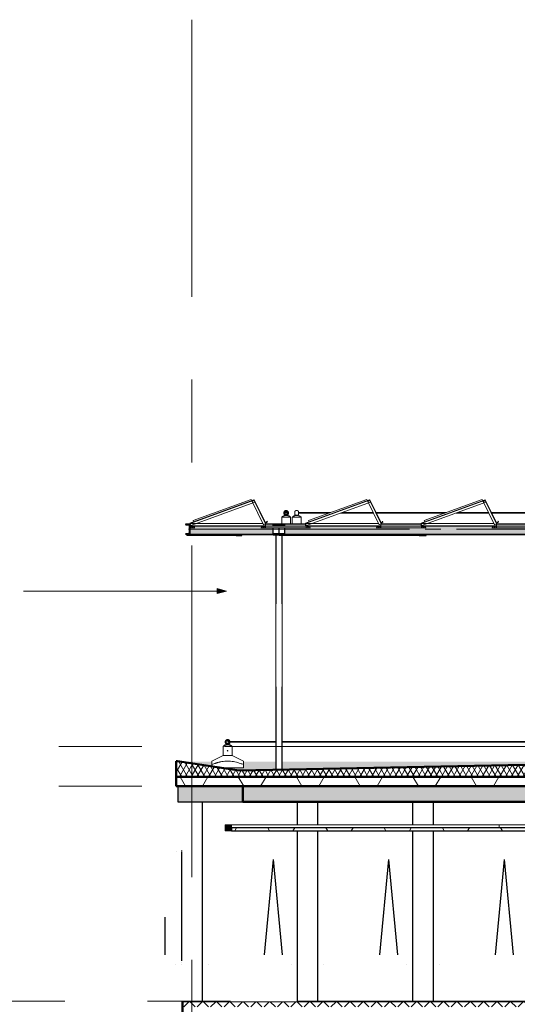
# Model space of a CAD drawing. Extents: x 50445 to 145605, y -10968 to 41989.
# Tile 299 of 338: x 82962 to 90858, y 15637 to 31259. Entities that reach past the tile are written whole.
import ezdxf

# ---------------------------------------------------------------- set-up
doc = ezdxf.new("R2010")
doc.units = 0
doc.header["$LTSCALE"] = 414.30304
doc.header["$MEASUREMENT"] = 0
for name, pattern in [('B0204', [6.8, 5, -0.6, 0.6, -0.6]), ('gestippeld', [6.35, 3.175, -3.175]), ('stramien', [22.225, 12.7, -3.175, 3.175, -3.175])]:
    doc.linetypes.add(name, pattern=pattern)
doc.layers.get('0').update_dxf_attribs({"linetype": 'CONTINUOUS'})
for name, color, linetype, lineweight in [('A-ANNO-TEXT', 2, 'CONTINUOUS', 18), ('A-CLNG-PATT', 5, 'CONTINUOUS', 25), ('A-CLNG-SUSP', 5, 'CONTINUOUS', 25), ('A-DETL', 5, 'CONTINUOUS', 18), ('A-EQPM', 6, 'CONTINUOUS', 18), ('A-FLOR-OTLN', 6, 'CONTINUOUS', 18), ('A-FLOR-PATT', 8, 'CONTINUOUS', 50), ('A-GENM', 6, 'CONTINUOUS', 18), ('A-GLAZ', 6, 'CONTINUOUS', 18), ('A-GLAZ-GLAS', 6, 'CONTINUOUS', 25), ('A-ROOF', 4, 'CONTINUOUS', 18), ('A-ROOF-PATT', 8, 'CONTINUOUS', 18), ('E-EQPM', 4, 'CONTINUOUS', 18), ('I-WALL', 2, 'CONTINUOUS', 25), ('S-BEAM', 4, 'CONTINUOUS', 18), ('S-COLS', 6, 'CONTINUOUS', 18), ('S-GRID', 1, 'CONTINUOUS', 18)]:
    doc.layers.add(name, color=color, linetype=linetype, lineweight=lineweight)
doc.layers.get('A-GLAZ').off()
pattern_1 = [(60, (114825.1, 10064.8), (-692.82, 400), []), (120, (114825.1, 10064.8), (-692.82, -400), [])]

# ---------------------------------------------------------------- blocks, each defined once
blk = doc.blocks.new('63_KU_roostervloer tussen rij zonnepanelen - Type-2567565-plotview doorsnede C C  -  1 op 100')
at = {"layer": 'E-EQPM'}
for p, q in [((16681, 22554), (17326, 22554)), ((16681, 22529), (16681, 22554)), ((17326, 22529), (16681, 22529)), ((17326, 22529), (17326, 22554))]:
    blk.add_line(p, q, dxfattribs=at)
blk = doc.blocks.new('63_KU_standaard rij zonnepanelen - Type-V48-plotview doorsnede C C  -  1 op 100')
at = {"layer": 'A-GENM'}
for p, q in [((5499, 22972), (4485, 22603)), ((4486, 22598), (5501, 22968)), ((5499, 22972), (5500, 22970)), ((5500, 22970), (5501, 22968)), ((5501, 22968), (5502, 22965)), ((5502, 22965), (5503, 22962)), ((5503, 22963), (5506, 22964)), ((5506, 22964), (5508, 22965)), ((5687, 22596), (5508, 22965)), ((4498, 22565), (5513, 22935)), ((5472, 22947), (5474, 22948)), ((5472, 22947), (5652, 22579)), ((5474, 22948), (5501, 22961)), ((5501, 22961), (5503, 22963)), ((5503, 22963), (5683, 22594)), ((4494, 22529), (4484, 22529)), ((4484, 22529), (4484, 22527)), ((4484, 22527), (4564, 22527)), ((4485, 22601), (4485, 22603)), ((4486, 22598), (4485, 22601)), ((4487, 22595), (4486, 22598)), ((5643, 22597), (4487, 22597)), ((4487, 22594), (4487, 22597)), ((4497, 22568), (4487, 22595)), ((4487, 22565), (4487, 22594)), ((4487, 22562), (4487, 22565)), ((5681, 22562), (4487, 22562)), ((4487, 22559), (4487, 22562)), ((4487, 22557), (4487, 22559)), ((4487, 22557), (4494, 22557)), ((4517, 22557), (4494, 22557)), ((4494, 22557), (4494, 22529)), ((4496, 22529), (4496, 22555)), ((4496, 22555), (4515, 22555)), ((4552, 22529), (4496, 22529)), ((4498, 22565), (4497, 22568)), ((4515, 22555), (4515, 22545)), ((4515, 22545), (4534, 22545)), ((4517, 22557), (4532, 22557)), ((4517, 22547), (4517, 22557)), ((4532, 22547), (4517, 22547)), ((4554, 22557), (4532, 22557)), ((4532, 22557), (4532, 22547)), ((4534, 22545), (4534, 22555)), ((4534, 22555), (4552, 22555)), ((4552, 22555), (4552, 22529)), ((4554, 22557), (5617, 22557)), ((4554, 22529), (4554, 22557)), ((4564, 22529), (4554, 22529)), ((4564, 22527), (4564, 22529)), ((5617, 22529), (5607, 22529)), ((5607, 22529), (5607, 22527)), ((5607, 22527), (5687, 22527)), ((5640, 22557), (5617, 22557)), ((5617, 22557), (5617, 22529)), ((5619, 22529), (5619, 22555)), ((5619, 22555), (5638, 22555)), ((5675, 22529), (5619, 22529)), ((5638, 22555), (5638, 22545)), ((5638, 22545), (5657, 22545)), ((5640, 22557), (5655, 22557)), ((5640, 22547), (5640, 22557)), ((5655, 22547), (5640, 22547)), ((5654, 22580), (5652, 22579)), ((5680, 22593), (5654, 22580)), ((5677, 22557), (5655, 22557)), ((5655, 22557), (5655, 22547)), ((5657, 22545), (5657, 22555)), ((5657, 22555), (5675, 22555)), ((5675, 22555), (5675, 22529)), ((5677, 22557), (5681, 22557)), ((5677, 22529), (5677, 22557)), ((5687, 22529), (5677, 22529)), ((5683, 22594), (5680, 22593)), ((5681, 22593), (5681, 22565)), ((5681, 22565), (5681, 22562)), ((5681, 22562), (5681, 22559)), ((5681, 22559), (5681, 22557)), ((5686, 22595), (5683, 22594)), ((5687, 22596), (5686, 22595)), ((5687, 22527), (5687, 22529))]:
    blk.add_line(p, q, dxfattribs=at)
at = {"layer": 'E-EQPM'}
for p, q in [((5455, 22979), (4535, 22644)), ((5463, 22959), (5455, 22979)), ((5504, 22975), (5470, 22963)), ((5499, 22972), (5503, 22974)), ((5503, 22974), (5508, 22965)), ((5683, 22607), (5504, 22975)), ((5470, 22963), (5470, 22962)), ((4535, 22644), (4542, 22624)), ((5712, 22622), (5683, 22607)), ((5683, 22606), (5713, 22621)), ((5706, 22635), (5705, 22634)), ((5705, 22634), (5712, 22622)), ((5713, 22621), (5706, 22635))]:
    blk.add_line(p, q, dxfattribs=at)
blk = doc.blocks.new('63_KU_standaard rij zonnepanelen - Type-V47-plotview doorsnede C C  -  1 op 100')
at = {"layer": 'A-GENM'}
for p, q in [((20166, 22972), (19151, 22603)), ((19153, 22598), (20168, 22968)), ((20166, 22972), (20167, 22970)), ((20167, 22970), (20168, 22968)), ((20168, 22968), (20169, 22965)), ((20169, 22965), (20170, 22962)), ((20170, 22963), (20173, 22964)), ((20173, 22964), (20174, 22965)), ((20354, 22596), (20174, 22965)), ((19165, 22565), (20180, 22935)), ((20138, 22947), (20141, 22948)), ((20138, 22947), (20318, 22579)), ((20141, 22948), (20167, 22961)), ((20167, 22961), (20170, 22963)), ((20170, 22963), (20350, 22594)), ((19152, 22601), (19151, 22603)), ((19151, 22529), (19151, 22527)), ((19151, 22527), (19231, 22527)), ((19153, 22598), (19152, 22601)), ((19154, 22595), (19153, 22598)), ((20309, 22597), (19153, 22597)), ((19153, 22594), (19153, 22597)), ((19153, 22565), (19153, 22594)), ((19153, 22562), (19153, 22565)), ((20347, 22562), (19153, 22562)), ((19153, 22559), (19153, 22562)), ((19153, 22557), (19153, 22559)), ((19153, 22557), (19161, 22557)), ((19164, 22568), (19154, 22595)), ((19161, 22529), (19159, 22529)), ((19184, 22557), (19161, 22557)), ((19161, 22557), (19161, 22529)), ((19163, 22529), (19163, 22555)), ((19163, 22555), (19182, 22555)), ((19219, 22529), (19163, 22529)), ((19165, 22565), (19164, 22568)), ((19182, 22555), (19182, 22545)), ((19182, 22545), (19200, 22545)), ((19184, 22557), (19198, 22557)), ((19184, 22547), (19184, 22557)), ((19198, 22547), (19184, 22547)), ((19221, 22557), (19198, 22557)), ((19198, 22557), (19198, 22547)), ((19200, 22545), (19200, 22555)), ((19200, 22555), (19219, 22555)), ((19219, 22555), (19219, 22529)), ((19221, 22557), (20284, 22557)), ((19221, 22529), (19221, 22557)), ((19231, 22529), (19221, 22529)), ((19231, 22527), (19231, 22529)), ((20284, 22529), (20274, 22529)), ((20274, 22529), (20274, 22527)), ((20274, 22527), (20354, 22527)), ((20307, 22557), (20284, 22557)), ((20284, 22557), (20284, 22529)), ((20286, 22529), (20286, 22555)), ((20286, 22555), (20305, 22555)), ((20342, 22529), (20286, 22529)), ((20305, 22555), (20305, 22545)), ((20305, 22545), (20323, 22545)), ((20307, 22557), (20321, 22557)), ((20307, 22547), (20307, 22557)), ((20321, 22547), (20307, 22547)), ((20320, 22580), (20318, 22579)), ((20347, 22593), (20320, 22580)), ((20344, 22557), (20321, 22557)), ((20321, 22557), (20321, 22547)), ((20323, 22545), (20323, 22555)), ((20323, 22555), (20342, 22555)), ((20342, 22555), (20342, 22529)), ((20344, 22557), (20347, 22557)), ((20344, 22529), (20344, 22557)), ((20354, 22529), (20344, 22529)), ((20350, 22594), (20347, 22593)), ((20347, 22593), (20347, 22565)), ((20347, 22565), (20347, 22562)), ((20347, 22562), (20347, 22559)), ((20347, 22559), (20347, 22557)), ((20352, 22595), (20350, 22594)), ((20354, 22596), (20352, 22595)), ((20354, 22527), (20354, 22529))]:
    blk.add_line(p, q, dxfattribs=at)
at = {"layer": 'E-EQPM'}
for p, q in [((20122, 22979), (19201, 22644)), ((20130, 22959), (20122, 22979)), ((20171, 22975), (20136, 22963)), ((20166, 22972), (20170, 22974)), ((20170, 22974), (20174, 22965)), ((20350, 22607), (20171, 22975)), ((20136, 22963), (20137, 22962)), ((19201, 22644), (19209, 22624)), ((20349, 22606), (20380, 22621)), ((20378, 22622), (20350, 22607)), ((20373, 22635), (20372, 22634)), ((20372, 22634), (20378, 22622)), ((20380, 22621), (20373, 22635))]:
    blk.add_line(p, q, dxfattribs=at)
blk = doc.blocks.new('27_KA_Eurosafe kabel valbeveiliging - Type-5737521-plotview doorsnede C C  -  1 op 100')
at = {"layer": 'A-EQPM'}
for p, q in [((5106, 19138), (5086, 19138)), ((5086, 19133), (5086, 19138)), ((5086, 19128), (5086, 19133)), ((5086, 19128), (5107, 19128)), ((5846, 19138), (5119, 19138)), ((5120, 19128), (5846, 19128)), ((9971, 19138), (5945, 19138)), ((5945, 19128), (9971, 19128)), ((12543, 19138), (10070, 19138)), ((10070, 19128), (12543, 19128)), ((12631, 19128), (14015, 19128)), ((14015, 19138), (12632, 19138)), ((15471, 19138), (14103, 19138)), ((14103, 19128), (15471, 19128)), ((20747, 19138), (15570, 19138)), ((15570, 19128), (20847, 19128))]:
    blk.add_line(p, q, dxfattribs=at)
blk = doc.blocks.new('27_KA_Eurosafe kabel valbeveiliging - Type-5737614-plotview doorsnede C C  -  1 op 100')
at = {"layer": 'A-EQPM'}
for start, end in [(0, 180), (180, 0)]:
    blk.add_arc((5082, 18993), 5, start, end, dxfattribs=at)
blk = doc.blocks.new('27_KA_Eurosafe constant force post - Type-V90-plotview doorsnede C C  -  1 op 100')
at = {"layer": 'A-EQPM'}
for p, q in [((5012, 19065), (5012, 18920)), ((5017, 19065), (5012, 19065)), ((5054, 19065), (5017, 19065)), ((5054, 19065), (5057, 19065)), ((5107, 19065), (5057, 19065)), ((5107, 19065), (5110, 19065)), ((5147, 19065), (5111, 19065)), ((5152, 19065), (5147, 19065)), ((5152, 18920), (5152, 19065)), ((5012, 18920), (4832, 18828)), ((5152, 18920), (5012, 18920)), ((5012, 18920), (5152, 18920)), ((5332, 18828), (5152, 18920)), ((4832, 18776), (4832, 18747)), ((5332, 18720), (5332, 18776)), ((5332, 18720), (5005, 18720))]:
    blk.add_line(p, q, dxfattribs=at)
at = {"layer": 'A-EQPM', "flags": 128}
for points in [[(5012, 19065), (5015, 19067), (5018, 19070), (5021, 19072), (5025, 19075), (5028, 19077), (5031, 19079), (5035, 19081), (5038, 19083), (5042, 19085), (5046, 19086), (5049, 19088), (5053, 19089), (5057, 19090), (5061, 19091), (5065, 19092), (5069, 19092), (5073, 19093), (5077, 19093), (5081, 19093), (5082, 19093)], [(5082, 19093), (5081, 19093), (5079, 19093), (5078, 19094), (5076, 19094), (5074, 19094), (5073, 19094), (5071, 19095), (5070, 19095), (5069, 19096), (5067, 19096), (5066, 19097), (5064, 19098), (5063, 19098), (5062, 19099), (5060, 19100), (5059, 19101), (5058, 19102), (5057, 19103), (5056, 19104), (5055, 19105), (5054, 19106), (5053, 19107), (5052, 19108), (5051, 19110), (5050, 19111), (5049, 19112), (5048, 19114), (5048, 19115), (5047, 19116), (5046, 19118), (5046, 19119), (5045, 19121), (5045, 19122), (5045, 19124), (5044, 19125), (5044, 19127), (5044, 19128), (5044, 19130), (5044, 19131), (5044, 19133), (5044, 19134), (5044, 19136), (5044, 19137), (5044, 19139), (5045, 19140), (5045, 19142), (5046, 19143), (5046, 19145), (5047, 19146), (5047, 19148), (5048, 19149), (5049, 19150), (5049, 19152), (5050, 19153), (5051, 19154), (5052, 19155), (5053, 19157), (5054, 19158), (5055, 19159), (5056, 19160), (5057, 19161), (5059, 19162), (5060, 19163), (5061, 19164), (5062, 19165), (5064, 19165), (5065, 19166), (5066, 19167), (5068, 19167), (5069, 19168), (5071, 19168), (5072, 19169), (5074, 19169), (5075, 19169), (5077, 19170), (5078, 19170), (5080, 19170), (5081, 19170), (5082, 19170)], [(5082, 19170), (5084, 19170), (5085, 19170), (5087, 19170), (5088, 19170), (5090, 19169), (5091, 19169), (5093, 19169), (5094, 19168), (5096, 19168), (5097, 19167), (5098, 19166), (5100, 19166), (5101, 19165), (5102, 19164), (5104, 19163), (5105, 19162), (5106, 19161), (5107, 19160), (5109, 19159), (5110, 19158), (5111, 19157), (5112, 19156), (5113, 19155), (5114, 19154), (5114, 19152), (5115, 19151), (5116, 19150), (5117, 19148), (5117, 19147), (5118, 19146), (5118, 19144), (5119, 19143), (5119, 19141), (5120, 19140), (5120, 19138), (5120, 19137), (5120, 19135), (5120, 19134), (5120, 19132), (5120, 19131), (5120, 19129), (5120, 19127), (5120, 19126), (5120, 19124), (5119, 19123), (5119, 19121), (5119, 19120), (5118, 19118), (5118, 19117), (5117, 19116), (5116, 19114), (5116, 19113), (5115, 19112), (5114, 19110), (5113, 19109), (5112, 19108), (5111, 19107), (5110, 19105), (5109, 19104), (5108, 19103), (5107, 19102), (5106, 19101), (5104, 19100), (5103, 19100), (5102, 19099), (5101, 19098), (5099, 19097), (5098, 19097), (5096, 19096), (5095, 19095), (5093, 19095), (5092, 19095), (5091, 19094), (5089, 19094), (5088, 19094), (5086, 19093), (5084, 19093), (5083, 19093), (5082, 19093)], [(5082, 19093), (5086, 19093), (5090, 19093), (5094, 19093), (5098, 19092), (5102, 19091), (5106, 19090), (5110, 19089), (5113, 19088), (5117, 19087), (5121, 19085), (5125, 19084), (5128, 19082), (5132, 19080), (5135, 19078), (5138, 19076), (5142, 19073), (5145, 19071), (5148, 19068), (5151, 19066), (5152, 19065)]]:
    blk.add_lwpolyline(points, dxfattribs=at)
at = {"layer": 'A-EQPM'}
for points in [[(5057, 19131), (5057, 19134), (5058, 19140), (5063, 19148), (5069, 19153), (5078, 19156), (5087, 19156), (5095, 19153), (5102, 19148), (5106, 19140), (5107, 19134), (5107, 19131)], [(5107, 19131), (5107, 19128), (5106, 19123), (5102, 19115), (5095, 19109), (5087, 19106), (5078, 19106), (5069, 19109), (5063, 19115), (5058, 19123), (5057, 19128), (5057, 19131)]]:
    blk.add_open_spline(points, degree=3, dxfattribs=at)
for points, knots in [([(5332, 18776), (5317, 18781), (5288, 18791), (5243, 18805), (5198, 18816), (5152, 18824), (5105, 18828), (5059, 18828), (5012, 18824), (4976, 18818), (4949, 18812), (4932, 18807), (4915, 18803), (4899, 18798), (4882, 18793), (4860, 18785), (4843, 18780), (4832, 18776)], [0, 0, 0, 0, 0.090909, 0.181818, 0.272727, 0.363636, 0.454545, 0.545455, 0.636364, 0.727273, 0.761364, 0.795455, 0.829545, 0.863636, 0.897727, 0.931818, 1, 1, 1, 1]), ([(4832, 18776), (4832, 18781), (4832, 18790), (4832, 18800), (4832, 18807), (4832, 18813), (4832, 18818), (4832, 18823), (4832, 18827), (4832, 18828), (4832, 18828)], [0, 0, 0, 0, 0.2, 0.3, 0.4, 0.5, 0.6, 0.7, 0.8, 1, 1, 1, 1]), ([(5332, 18828), (5332, 18828), (5332, 18827), (5332, 18823), (5332, 18819), (5332, 18814), (5332, 18810), (5332, 18805), (5332, 18800), (5332, 18794), (5332, 18786), (5332, 18780), (5332, 18776)], [0, 0, 0, 0, 0.2, 0.3, 0.4, 0.475, 0.55, 0.625, 0.7, 0.775, 0.85, 1, 1, 1, 1])]:
    blk.add_open_spline(points, degree=3, knots=knots, dxfattribs=at)
blk = doc.blocks.new('27_KA_Eurosafe kabel valbeveiliging - Type-5739315-plotview doorsnede C C  -  1 op 100')
at = {"layer": 'A-EQPM'}
for start, end in [(0, 180), (180, 0)]:
    blk.add_arc((6011, 22767), 5, start, end, dxfattribs=at)
blk = doc.blocks.new('27_KA_Eurosafe constant force post bij zonnepanelen - Type-5739067-plotview doorsnede C C  -  1 op 100')
at = {"layer": 'A-EQPM'}
for p, q in [((5941, 22699), (5941, 22587)), ((5946, 22699), (5941, 22699)), ((5983, 22699), (5946, 22699)), ((5983, 22699), (5986, 22699)), ((6036, 22699), (5986, 22699)), ((6036, 22699), (6039, 22699)), ((6076, 22699), (6039, 22699)), ((6081, 22699), (6076, 22699)), ((6081, 22587), (6081, 22699)), ((5941, 22578), (5941, 22554))]:
    blk.add_line(p, q, dxfattribs=at)
at = {"layer": 'A-EQPM', "flags": 128}
for points in [[(5941, 22699), (5944, 22701), (5947, 22704), (5950, 22706), (5953, 22709), (5957, 22711), (5960, 22713), (5964, 22715), (5967, 22717), (5971, 22719), (5974, 22720), (5978, 22722), (5982, 22723), (5986, 22724), (5990, 22725), (5994, 22726), (5997, 22726), (6001, 22727), (6005, 22727), (6009, 22727), (6011, 22727)], [(6011, 22727), (6009, 22727), (6008, 22727), (6006, 22728), (6005, 22728), (6003, 22728), (6002, 22728), (6000, 22729), (5999, 22729), (5997, 22730), (5996, 22730), (5995, 22731), (5993, 22732), (5992, 22732), (5991, 22733), (5989, 22734), (5988, 22735), (5987, 22736), (5986, 22737), (5985, 22738), (5983, 22739), (5982, 22740), (5981, 22741), (5980, 22742), (5980, 22744), (5979, 22745), (5978, 22746), (5977, 22748), (5976, 22749), (5976, 22750), (5975, 22752), (5975, 22753), (5974, 22755), (5974, 22756), (5973, 22758), (5973, 22759), (5973, 22761), (5973, 22762), (5973, 22764), (5973, 22765), (5973, 22767), (5973, 22768), (5973, 22770), (5973, 22771), (5973, 22773), (5974, 22774), (5974, 22776), (5974, 22777), (5975, 22779), (5975, 22780), (5976, 22782), (5977, 22783), (5977, 22784), (5978, 22786), (5979, 22787), (5980, 22788), (5981, 22789), (5982, 22791), (5983, 22792), (5984, 22793), (5985, 22794), (5986, 22795), (5987, 22796), (5989, 22797), (5990, 22798), (5991, 22799), (5993, 22799), (5994, 22800), (5995, 22801), (5997, 22801), (5998, 22802), (6000, 22802), (6001, 22803), (6003, 22803), (6004, 22803), (6006, 22804), (6007, 22804), (6009, 22804), (6010, 22804), (6011, 22804)], [(6011, 22804), (6013, 22804), (6014, 22804), (6016, 22804), (6017, 22804), (6019, 22803), (6020, 22803), (6022, 22803), (6023, 22802), (6025, 22802), (6026, 22801), (6027, 22800), (6029, 22800), (6030, 22799), (6031, 22798), (6033, 22797), (6034, 22796), (6035, 22795), (6036, 22794), (6037, 22793), (6039, 22792), (6040, 22791), (6041, 22790), (6042, 22789), (6042, 22788), (6043, 22786), (6044, 22785), (6045, 22784), (6046, 22782), (6046, 22781), (6047, 22780), (6047, 22778), (6048, 22777), (6048, 22775), (6049, 22774), (6049, 22772), (6049, 22771), (6049, 22769), (6049, 22768), (6049, 22766), (6049, 22765), (6049, 22763), (6049, 22761), (6049, 22760), (6049, 22758), (6048, 22757), (6048, 22755), (6048, 22754), (6047, 22752), (6046, 22751), (6046, 22750), (6045, 22748), (6044, 22747), (6044, 22746), (6043, 22744), (6042, 22743), (6041, 22742), (6040, 22741), (6039, 22739), (6038, 22738), (6037, 22737), (6036, 22736), (6035, 22735), (6033, 22734), (6032, 22734), (6031, 22733), (6029, 22732), (6028, 22731), (6027, 22731), (6025, 22730), (6024, 22729), (6022, 22729), (6021, 22729), (6019, 22728), (6018, 22728), (6016, 22728), (6015, 22727), (6013, 22727), (6012, 22727), (6011, 22727)], [(6011, 22727), (6015, 22727), (6019, 22727), (6023, 22727), (6027, 22726), (6031, 22725), (6035, 22724), (6039, 22723), (6042, 22722), (6046, 22721), (6050, 22719), (6053, 22718), (6057, 22716), (6060, 22714), (6064, 22712), (6067, 22710), (6070, 22707), (6074, 22705), (6077, 22702), (6080, 22700), (6081, 22699)]]:
    blk.add_lwpolyline(points, dxfattribs=at)
at = {"layer": 'A-EQPM'}
for points in [[(5986, 22765), (5986, 22768), (5987, 22774), (5991, 22782), (5998, 22787), (6007, 22790), (6015, 22790), (6024, 22787), (6031, 22782), (6035, 22774), (6036, 22768), (6036, 22765)], [(6036, 22765), (6036, 22762), (6035, 22757), (6031, 22749), (6024, 22743), (6015, 22740), (6007, 22740), (5998, 22743), (5991, 22749), (5987, 22757), (5986, 22762), (5986, 22765)]]:
    blk.add_open_spline(points, degree=3, dxfattribs=at)
blk = doc.blocks.new('27_KA_Eurosafe kabel valbeveiliging - Type-5740005-plotview doorsnede C C  -  1 op 100')
at = {"layer": 'A-EQPM'}
for p, q in [((6720, 22772), (6207, 22772)), ((6207, 22762), (6693, 22762)), ((6873, 22762), (7396, 22762)), ((7391, 22772), (6900, 22772)), ((8554, 22772), (7436, 22772)), ((7441, 22762), (8526, 22762)), ((8706, 22762), (9229, 22762)), ((9225, 22772), (8733, 22772)), ((10387, 22772), (9269, 22772)), ((9274, 22762), (10359, 22762)), ((10539, 22762), (11063, 22762)), ((11058, 22772), (10567, 22772)), ((11319, 22772), (11103, 22772)), ((11108, 22762), (11319, 22762))]:
    blk.add_line(p, q, dxfattribs=at)
blk = doc.blocks.new('27_KA_Eurosafe constant force post bij zonnepanelen - Type-V93-plotview doorsnede C C  -  1 op 100')
at = {"layer": 'A-EQPM'}
for p, q in [((6108, 22699), (6108, 22587)), ((6113, 22699), (6108, 22699)), ((6150, 22699), (6113, 22699)), ((6150, 22699), (6153, 22699)), ((6178, 22699), (6153, 22699)), ((6203, 22699), (6178, 22699)), ((6203, 22699), (6206, 22699)), ((6243, 22699), (6206, 22699)), ((6248, 22699), (6243, 22699)), ((6248, 22587), (6248, 22699))]:
    blk.add_line(p, q, dxfattribs=at)
at = {"layer": 'A-EQPM', "flags": 128}
for points in [[(6108, 22699), (6111, 22701), (6114, 22704), (6117, 22706), (6120, 22709), (6124, 22711), (6127, 22713), (6131, 22715), (6134, 22717), (6138, 22719), (6141, 22720), (6145, 22722), (6149, 22723), (6153, 22724), (6157, 22725), (6161, 22726), (6165, 22726), (6168, 22727), (6172, 22727), (6176, 22727), (6178, 22727)], [(6149, 22790), (6150, 22791), (6151, 22793), (6152, 22794), (6153, 22795), (6154, 22796), (6155, 22797), (6157, 22797), (6158, 22798), (6159, 22799), (6161, 22800), (6162, 22800), (6163, 22801), (6165, 22802), (6166, 22802), (6168, 22803), (6169, 22803), (6171, 22803), (6172, 22804), (6174, 22804), (6175, 22804), (6177, 22804), (6178, 22804)], [(6178, 22727), (6176, 22727), (6175, 22727), (6173, 22728), (6172, 22728), (6170, 22728), (6169, 22728), (6167, 22729), (6166, 22729), (6164, 22730), (6163, 22730), (6162, 22731), (6160, 22732), (6159, 22732), (6158, 22733), (6156, 22734), (6155, 22735), (6154, 22736), (6153, 22737), (6152, 22738), (6150, 22739), (6149, 22740), (6149, 22740)], [(6178, 22804), (6180, 22804), (6181, 22804), (6183, 22804), (6184, 22804), (6186, 22803), (6187, 22803), (6189, 22803), (6190, 22802), (6192, 22802), (6193, 22801), (6194, 22800), (6196, 22800), (6197, 22799), (6198, 22798), (6200, 22797), (6201, 22796), (6202, 22795), (6203, 22794), (6204, 22793), (6206, 22792), (6207, 22791), (6207, 22790)], [(6207, 22740), (6206, 22739), (6205, 22738), (6204, 22737), (6203, 22736), (6201, 22735), (6200, 22734), (6199, 22733), (6198, 22733), (6196, 22732), (6195, 22731), (6193, 22730), (6192, 22730), (6191, 22729), (6189, 22729), (6188, 22728), (6186, 22728), (6185, 22728), (6183, 22728), (6182, 22727), (6180, 22727), (6178, 22727), (6178, 22727)], [(6178, 22727), (6182, 22727), (6186, 22727), (6190, 22727), (6194, 22726), (6198, 22725), (6202, 22724), (6206, 22723), (6209, 22722), (6213, 22721), (6217, 22719), (6220, 22718), (6224, 22716), (6228, 22714), (6231, 22712), (6234, 22710), (6238, 22707), (6241, 22705), (6244, 22702), (6247, 22700), (6248, 22699)]]:
    blk.add_lwpolyline(points, dxfattribs=at)
at = {"layer": 'A-EQPM'}
for points in [[(6149, 22790), (6149, 22789), (6149, 22787), (6149, 22782), (6149, 22774), (6149, 22768), (6149, 22765)], [(6149, 22765), (6149, 22762), (6149, 22757), (6149, 22749), (6149, 22743), (6149, 22741), (6149, 22741)], [(6207, 22765), (6207, 22768), (6207, 22774), (6207, 22782), (6207, 22787), (6207, 22789), (6207, 22790)], [(6207, 22741), (6207, 22741), (6207, 22743), (6207, 22749), (6207, 22757), (6207, 22762), (6207, 22765)]]:
    blk.add_open_spline(points, degree=3, dxfattribs=at)
blk = doc.blocks.new('27_KA_dakisolatie onder afschot zuidkant - 27_KA_dakisolatie onder afschot zuidkant-8078481-plotview doorsnede C C  -  1 op 100')
at = {"layer": 'A-ROOF-PATT'}
h = blk.add_hatch(dxfattribs=at)
h.set_pattern_fill('FP_16', color=256, style=0, pattern_type=2)
h.set_pattern_definition([(60, (33645.57, 9437.6), (-46.18203, 80.01037), []), (120, (33737.97, 9437.6), (-92.38203, 0.01037), [])])
h.paths.add_polyline_path([(4267, 18580), (20830, 18580), (20830, 18830), (20827, 18830), (19847, 18680), (12636, 18824), (12478, 18824), (5267, 18680), (4287, 18830), (4267, 18830)], flags=0)
h = blk.add_hatch(color=256, dxfattribs=at)
h.paths.add_polyline_path([(19847, 18680), (20767, 18821), (15571, 18821), (15571, 18766), (18786, 18701)], flags=0)
h.paths.add_polyline_path([(5267, 18680), (5846, 18692), (5846, 18821), (5332, 18820), (5332, 18720), (5012, 18719), (5243, 18684)], flags=0)
h.paths.add_polyline_path([(5946, 18694), (9971, 18775), (9971, 18821), (5946, 18821), (5946, 18731)], flags=0)
h.paths.add_polyline_path([(4832, 18747), (4832, 18821), (4347, 18821), (4774, 18755)], flags=0)
h.paths.add_polyline_path([(15471, 18768), (15471, 18821), (14336, 18821), (14336, 18790), (15446, 18768)], flags=0)
h.paths.add_polyline_path([(10071, 18776), (12308, 18821), (10071, 18821)], flags=0)
h.paths.add_polyline_path([(14196, 18793), (14196, 18821), (14004, 18821), (14004, 18797), (14055, 18796)], flags=0)
h.paths.add_polyline_path([(13998, 18797), (13998, 18821), (12806, 18821), (13777, 18801)], flags=0)
for points in [[(12636, 18824), (12557, 18826), (12478, 18824)], [(20831, 18580), (20910, 18580), (20910, 18590), (20847, 18590), (20847, 18830), (20830, 18830), (20830, 18580)]]:
    blk.add_hatch(color=256, dxfattribs=at).paths.add_polyline_path(points, flags=0)
at = {"layer": 'A-ROOF', "lineweight": 50}
for p, q in [((4287, 18830), (4267, 18830)), ((4267, 18830), (4267, 18580)), ((5267, 18680), (4287, 18830)), ((12478, 18824), (5267, 18680)), ((12636, 18824), (12478, 18824)), ((19847, 18680), (12636, 18824)), ((20827, 18830), (19847, 18680)), ((20830, 18830), (20827, 18830)), ((20830, 18580), (20830, 18830)), ((4267, 18580), (20830, 18580))]:
    blk.add_line(p, q, dxfattribs=at)
at = {"layer": 'A-ROOF'}
for p, q in [((12478, 18824), (12557, 18826)), ((12557, 18826), (12636, 18824)), ((20830, 18830), (20847, 18830)), ((20910, 18580), (20831, 18580))]:
    blk.add_line(p, q, dxfattribs=at)
blk = doc.blocks.new('31_KA_Houten kozijn draaiend deel metselwerkgevel - Type-11561872-plotview doorsnede C C  -  1 op 100')
at = {"layer": 'A-GLAZ-GLAS'}
for p in [(5666, 15756), (5951, 15756)]:
    blk.add_line(p, (5808, 17266), dxfattribs=at)
blk = doc.blocks.new('31_KA_Houten kozijn draaiend deel metselwerkgevel - Type-V175-plotview doorsnede C C  -  1 op 100')
at = {"layer": 'A-GLAZ-GLAS'}
blk.add_line((4092, 15756), (4092, 16355), dxfattribs=at)
blk = doc.blocks.new('3073_04 constructie_abt_export 08-11-2012_rvt-1-plotview doorsnede C C  -  1 op 100')
at = {"layer": 'A-FLOR-PATT', "lineweight": 18}
blk.add_hatch(color=7, dxfattribs=at).paths.add_polyline_path([(5322, 18180), (19284, 18180), (19284, 18430), (5322, 18430)], flags=0)
at = {"layer": 'A-FLOR-OTLN', "color": 90, "lineweight": 50}
for p, q in [((19284, 18430), (5322, 18430)), ((5322, 18430), (5322, 18180)), ((5322, 18180), (19284, 18180))]:
    blk.add_line(p, q, dxfattribs=at)
blk = doc.blocks.new('28_ABT-C_staal_HEA_ligger - HEA180-V22-plotview doorsnede C C  -  1 op 100')
at = {"layer": 'S-BEAM', "lineweight": 5}
h = blk.add_hatch(color=256, dxfattribs=at)
h.paths.add_polyline_path([(5806, 22416), (5986, 22416), (5986, 22426), (5914, 22426), (5903, 22430), (5899, 22440), (5899, 22529), (5893, 22529), (5893, 22440), (5888, 22430), (5878, 22426), (5806, 22426)], flags=0)
h.paths.add_polyline_path([(5898, 22554), (5899, 22554), (5899, 22562), (5903, 22573), (5914, 22578), (5986, 22578), (5986, 22587), (5806, 22587), (5806, 22578), (5878, 22578), (5888, 22573), (5893, 22562), (5893, 22554)], flags=0)
at = {"layer": 'S-BEAM', "color": 250, "lineweight": 25}
for p, q in [((5986, 22587), (5806, 22587)), ((5806, 22587), (5806, 22578)), ((5806, 22578), (5878, 22578)), ((5893, 22562), (5893, 22554)), ((5893, 22529), (5893, 22440)), ((5899, 22554), (5899, 22562)), ((5899, 22440), (5899, 22529)), ((5914, 22578), (5986, 22578)), ((5986, 22578), (5986, 22587)), ((5878, 22426), (5806, 22426)), ((5806, 22426), (5806, 22416)), ((5806, 22416), (5986, 22416)), ((5986, 22426), (5914, 22426)), ((5986, 22416), (5986, 22426))]:
    blk.add_line(p, q, dxfattribs=at)
for centre, start, end in [((5878, 22562), 0, 90), ((5914, 22562), 90, 180), ((5878, 22440), 270, 0), ((5914, 22440), 180, 270)]:
    blk.add_arc(centre, 15, start, end, dxfattribs=at)
blk = doc.blocks.new('28_ABT-C_staal_FLA_ligger - FLA90x8-2649269-plotview doorsnede C C  -  1 op 100')
at = {"layer": 'S-BEAM', "color": 170, "lineweight": 5}
for p, q in [((5902, 22408), (5902, 22416)), ((8119, 22408), (5902, 22408)), ((5986, 22416), (7685, 22416)), ((7958, 22416), (8119, 22416))]:
    blk.add_line(p, q, dxfattribs=at)
at = {"layer": 'S-BEAM', "color": 250, "lineweight": 25}
for p, q in [((8231, 22416), (8119, 22416)), ((8119, 22416), (8119, 22408)), ((8119, 22408), (8231, 22408)), ((8231, 22408), (8231, 22416))]:
    blk.add_line(p, q, dxfattribs=at)
blk = doc.blocks.new('28_ABT-C_staal_FLA_ligger - FLA90x8-V23-plotview doorsnede C C  -  1 op 100')
at = {"layer": 'S-BEAM', "color": 250, "lineweight": 25}
for p, q in [((7798, 22424), (7685, 22424)), ((7685, 22424), (7685, 22416)), ((7685, 22416), (7798, 22416)), ((7798, 22416), (7798, 22424))]:
    blk.add_line(p, q, dxfattribs=at)
at = {"layer": 'S-BEAM', "color": 170, "lineweight": 5}
for p, q in [((7798, 22424), (9931, 22424)), ((7958, 22416), (7798, 22416)), ((9931, 22416), (8231, 22416))]:
    blk.add_line(p, q, dxfattribs=at)
blk = doc.blocks.new('28_ABT-C_staal_FLA_ligger - FLA90x8-2551150-plotview doorsnede C C  -  1 op 100')
at = {"layer": 'S-BEAM', "color": 170, "lineweight": 5}
for p, q in [((4433, 22408), (4433, 22416)), ((4433, 22416), (5067, 22416)), ((5216, 22408), (4433, 22408)), ((5188, 22416), (5216, 22416))]:
    blk.add_line(p, q, dxfattribs=at)
at = {"layer": 'S-BEAM', "color": 250, "lineweight": 25}
for p, q in [((5308, 22416), (5216, 22416)), ((5216, 22416), (5216, 22408)), ((5216, 22408), (5308, 22408)), ((5308, 22408), (5308, 22416))]:
    blk.add_line(p, q, dxfattribs=at)
blk = doc.blocks.new('28_ABT-C_staal_FLA_ligger - FLA90x8-2649648-plotview doorsnede C C  -  1 op 100')
at = {"layer": 'S-BEAM', "color": 250, "lineweight": 25}
for p, q in [((5160, 22424), (5067, 22424)), ((5067, 22424), (5067, 22416)), ((5067, 22416), (5160, 22416)), ((5160, 22416), (5160, 22424))]:
    blk.add_line(p, q, dxfattribs=at)
at = {"layer": 'S-BEAM', "color": 170, "lineweight": 5}
for p, q in [((5160, 22424), (5806, 22424)), ((5188, 22416), (5160, 22416)), ((5806, 22416), (5308, 22416))]:
    blk.add_line(p, q, dxfattribs=at)
blk = doc.blocks.new('28_ABT-C_staal_SHS_HF__kolom - SHS100x100x5-V26-plotview doorsnede C C  -  1 op 100')
at = {"layer": 'S-COLS', "color": 170, "linetype": 'gestippeld', "lineweight": 5}
for p, q in [((5851, 18692), (5851, 22416)), ((5941, 18693), (5941, 22408))]:
    blk.add_line(p, q, dxfattribs=at)
blk = doc.blocks.new('28_ABT-C_staal_UNP_ligger - UNP160-2652457-plotview doorsnede C C  -  1 op 100')
at = {"layer": 'S-BEAM', "color": 170, "linetype": 'gestippeld', "lineweight": 5}
for p, q in [((5806, 22574), (5885, 22574)), ((5907, 22574), (5941, 22574)), ((5806, 22439), (5892, 22439)), ((5899, 22439), (5986, 22439))]:
    blk.add_line(p, q, dxfattribs=at)
blk = doc.blocks.new('28_ABT-C_staal_IPE_ligger - IPE160-2652461-plotview doorsnede C C  -  1 op 100')
at = {"layer": 'S-BEAM', "lineweight": 5}
h = blk.add_hatch(color=256, dxfattribs=at)
h.paths.add_polyline_path([(4554, 22529), (4554, 22529), (4564, 22527)], flags=0)
h.paths.add_polyline_path([(4481, 22427), (5806, 22427), (5806, 22529), (5687, 22529), (5687, 22527), (5607, 22527), (5607, 22529), (5617, 22529), (5617, 22557), (4554, 22557), (4554, 22529), (4564, 22529), (4564, 22527), (4484, 22527), (4484, 22529), (4494, 22529), (4494, 22557), (4487, 22557), (4487, 22587), (4481, 22587), (4481, 22451)], flags=0)
h.paths.add_polyline_path([(5681, 22529), (5681, 22554), (5806, 22554), (5806, 22587), (5681, 22587), (5680, 22557), (5677, 22557), (5678, 22529), (5680, 22529)], flags=0)
h.paths.add_polyline_path([(5652, 22529), (5675, 22529), (5675, 22555), (5657, 22555), (5657, 22545), (5638, 22545), (5638, 22555), (5619, 22555), (5619, 22529), (5652, 22529)], flags=0)
h.paths.add_polyline_path([(4526, 22529), (4552, 22529), (4552, 22555), (4534, 22555), (4534, 22545), (4515, 22545), (4515, 22555), (4496, 22555), (4497, 22529), (4517, 22529)], flags=0)
h.paths.add_polyline_path([(5655, 22547), (5654, 22557), (5640, 22557), (5640, 22547), (5654, 22547)], flags=0)
h.paths.add_polyline_path([(4517, 22547), (4532, 22547), (4532, 22557), (4517, 22557), (4517, 22555)], flags=0)
at = {"layer": 'S-BEAM', "linetype": 'B0204', "lineweight": 5}
blk.add_line((5896, 22507), (4461, 22507), dxfattribs=at)
at = {"layer": 'S-BEAM', "color": 250, "lineweight": 25}
for p, q in [((4481, 22587), (4481, 22427)), ((4487, 22587), (4481, 22587)), ((5806, 22587), (5681, 22587)), ((5806, 22554), (5806, 22587)), ((5806, 22427), (5806, 22529)), ((4481, 22427), (5806, 22427))]:
    blk.add_line(p, q, dxfattribs=at)
blk = doc.blocks.new('28_ABT-C_staal_IPE_ligger - IPE160-3127237-plotview doorsnede C C  -  1 op 100')
at = {"layer": 'S-BEAM', "lineweight": 5}
h = blk.add_hatch(color=256, dxfattribs=at)
h.paths.add_polyline_path([(8221, 22529), (8221, 22529), (8231, 22527)], flags=0)
h.paths.add_polyline_path([(6388, 22529), (6388, 22529), (6398, 22527)], flags=0)
h.paths.add_polyline_path([(5986, 22427), (9931, 22427), (9931, 22529), (9354, 22529), (9354, 22527), (9274, 22527), (9274, 22529), (9284, 22529), (9284, 22557), (8221, 22557), (8221, 22529), (8231, 22529), (8231, 22527), (8151, 22527), (8151, 22529), (7521, 22529), (7521, 22527), (7441, 22527), (7441, 22529), (7451, 22529), (7451, 22557), (6388, 22557), (6388, 22529), (6398, 22529), (6398, 22527), (6318, 22527), (6318, 22529), (5986, 22529), (5986, 22451)], flags=0)
h.paths.add_polyline_path([(7511, 22529), (7514, 22529), (7515, 22554), (8159, 22554), (8159, 22529), (8161, 22529), (8161, 22557), (8153, 22557), (8153, 22587), (7514, 22587), (7514, 22557), (7511, 22557), (7511, 22529)], flags=0)
h.paths.add_polyline_path([(9286, 22529), (9342, 22529), (9342, 22555), (9323, 22555), (9323, 22545), (9305, 22545), (9305, 22555), (9286, 22555), (9286, 22536)], flags=0)
h.paths.add_polyline_path([(7487, 22529), (7509, 22529), (7509, 22555), (7490, 22555), (7490, 22545), (7471, 22545), (7471, 22555), (7453, 22555), (7453, 22529), (7486, 22529)], flags=0)
h.paths.add_polyline_path([(6360, 22529), (6386, 22529), (6386, 22555), (6367, 22555), (6367, 22545), (6348, 22545), (6348, 22555), (6330, 22555), (6331, 22529), (6350, 22529)], flags=0)
h.paths.add_polyline_path([(8164, 22529), (8219, 22529), (8219, 22555), (8200, 22555), (8200, 22545), (8182, 22545), (8182, 22555), (8163, 22555), (8163, 22529)], flags=0)
h.paths.add_polyline_path([(9344, 22529), (9347, 22529), (9347, 22554), (9931, 22554), (9931, 22587), (9347, 22587), (9347, 22557), (9344, 22557), (9344, 22531)], flags=0)
h.paths.add_polyline_path([(6328, 22529), (6328, 22557), (6320, 22557), (6320, 22587), (5986, 22587), (5986, 22554), (6326, 22554), (6326, 22529)], flags=0)
h.paths.add_polyline_path([(9318, 22547), (9321, 22547), (9320, 22557), (9307, 22557), (9307, 22547)], flags=0)
h.paths.add_polyline_path([(7488, 22547), (7487, 22557), (7473, 22557), (7473, 22547), (7487, 22547)], flags=0)
h.paths.add_polyline_path([(8184, 22547), (8198, 22547), (8198, 22557), (8184, 22557), (8184, 22555)], flags=0)
h.paths.add_polyline_path([(6350, 22547), (6365, 22547), (6365, 22557), (6350, 22557), (6350, 22555)], flags=0)
at = {"layer": 'S-BEAM', "linetype": 'B0204', "lineweight": 5}
blk.add_line((5896, 22507), (10021, 22507), dxfattribs=at)
at = {"layer": 'S-BEAM', "color": 250, "lineweight": 25}
for p, q in [((6320, 22587), (5986, 22587)), ((5986, 22587), (5986, 22554)), ((5986, 22529), (5986, 22427)), ((8153, 22587), (7515, 22587)), ((9931, 22587), (9347, 22587)), ((9931, 22554), (9931, 22587)), ((9931, 22427), (9931, 22529)), ((5986, 22427), (9931, 22427))]:
    blk.add_line(p, q, dxfattribs=at)
blk = doc.blocks.new('10844_ABT model nieuw_export 08-11-2012_rvt-1-plotview doorsnede C C  -  1 op 100')
at = {"layer": 'A-FLOR-PATT', "lineweight": 18}
blk.add_hatch(color=254, dxfattribs=at).paths.add_polyline_path([(4291, 18180), (5326, 18180), (5326, 18430), (4291, 18430)], flags=0)
at = {"layer": 'S-BEAM', "lineweight": 5}
blk.add_hatch(color=256, dxfattribs=at).paths.add_polyline_path([(4481, 22427), (4481, 22587), (4416, 22587), (4416, 22584), (4417, 22580), (4421, 22579), (4464, 22575), (4471, 22572), (4473, 22565), (4473, 22449), (4471, 22442), (4464, 22439), (4421, 22435), (4417, 22434), (4416, 22427)], flags=0)
at = {"layer": 'A-FLOR-OTLN', "color": 250, "lineweight": 25}
for p, q in [((5326, 18430), (4291, 18430)), ((4291, 18430), (4291, 18180)), ((5326, 18180), (5326, 18430)), ((4291, 18180), (5326, 18180))]:
    blk.add_line(p, q, dxfattribs=at)
at = {"layer": 'S-BEAM', "color": 250, "lineweight": 25}
for p, q in [((4481, 22587), (4416, 22587)), ((4416, 22587), (4416, 22584)), ((4421, 22579), (4464, 22575)), ((4473, 22565), (4473, 22449)), ((4481, 22427), (4481, 22587)), ((4416, 22430), (4416, 22427)), ((4416, 22427), (4481, 22427)), ((4464, 22439), (4421, 22435))]:
    blk.add_line(p, q, dxfattribs=at)
at = {"layer": 'S-BEAM', "color": 170, "lineweight": 5}
for p, q in [((5806, 22427), (5881, 22427)), ((5910, 22427), (5986, 22427))]:
    blk.add_line(p, q, dxfattribs=at)
at = {"layer": 'S-BEAM', "color": 250, "lineweight": 25}
for centre, radius, start, end in [((4421, 22584), 5.5, 180, 267.2639), ((4463, 22565), 10.5, 0, 81.2781), ((4421, 22430), 5.5, 92.7361, 180), ((4463, 22449), 10.5, 278.7219, 0)]:
    blk.add_arc(centre, radius, start, end, dxfattribs=at)
at = {"layer": 'S-COLS', "color": 170, "lineweight": 5}
for p, q in [((5846, 22416), (5846, 18692)), ((5946, 18694), (5946, 22408))]:
    blk.add_line(p, q, dxfattribs=at)
at = {"color": 170, "lineweight": 5}
for name in ['28_ABT-C_staal_IPE_ligger - IPE160-2652461-plotview doorsnede C C  -  1 op 100', '28_ABT-C_staal_HEA_ligger - HEA180-V22-plotview doorsnede C C  -  1 op 100', '28_ABT-C_staal_UNP_ligger - UNP160-2652457-plotview doorsnede C C  -  1 op 100', '28_ABT-C_staal_IPE_ligger - IPE160-3127237-plotview doorsnede C C  -  1 op 100', '28_ABT-C_staal_FLA_ligger - FLA90x8-2551150-plotview doorsnede C C  -  1 op 100', '28_ABT-C_staal_FLA_ligger - FLA90x8-2649648-plotview doorsnede C C  -  1 op 100', '28_ABT-C_staal_SHS_HF__kolom - SHS100x100x5-V26-plotview doorsnede C C  -  1 op 100', '28_ABT-C_staal_FLA_ligger - FLA90x8-2649269-plotview doorsnede C C  -  1 op 100', '28_ABT-C_staal_FLA_ligger - FLA90x8-V23-plotview doorsnede C C  -  1 op 100']:
    blk.add_blockref(name, (0, 0), dxfattribs=at)

msp = doc.modelspace()

# ---------------------------------------------------------------- hatches: boundary and pattern name
at = {"layer": 'A-ANNO-TEXT'}
msp.add_hatch(color=7, dxfattribs=at).paths.add_polyline_path([(86244.8, 22193.9), (86094.8, 22234.1), (86094.8, 22153.7)], flags=0)
at = {"layer": 'A-CLNG-PATT', "lineweight": 18}
h = msp.add_hatch(dxfattribs=at)
h.set_pattern_fill('FP_21', color=256, angle=150, style=0, pattern_type=2)
h.set_pattern_definition(pattern_1)
h.paths.add_polyline_path([(86324.1, 18387.2), (123568.1, 18387.2), (123568.1, 18437.2), (86324.1, 18437.2)], flags=0)
h.paths.add_polyline_path([(134568.5, 18387.2), (134568.5, 18437.2), (130323.3, 18437.2), (130323.3, 18387.2), (134473.4, 18387.2)], flags=0)
h.paths.add_polyline_path([(123668.1, 18387.2), (123668.5, 18387.2), (123668.1, 18396.4)], flags=0)
at = {"layer": 'A-FLOR-PATT', "lineweight": 18}
h = msp.add_hatch(dxfattribs=at)
h.set_pattern_fill('FP_21', color=256, angle=150, style=0, pattern_type=2)
h.set_pattern_definition(pattern_1)
h.paths.add_polyline_path([(101635, 19097.2), (102010.1, 19097.2), (102010.1, 19247.2), (85446.6, 19247.2), (85446.6, 19097.2), (101078.5, 19097.2)], flags=0)
h = msp.add_hatch(dxfattribs=at)
h.set_pattern_fill('FP_6', color=256, angle=135, style=0, pattern_type=2)
h.set_pattern_definition([(45, (114825.1, 10064.78), (-106.066, 106.066), []), (135, (114825.1, 10064.78), (-106.066, -106.066), [])])
h.paths.add_polyline_path([(108870.6, 15597.2), (124314.2, 15597.2), (124314.2, 15677.2), (85546.1, 15677.2), (85546.1, 15597.2), (107757.4, 15597.2)], flags=0)
h.paths.add_polyline_path([(135366.1, 15597.2), (135365.8, 15677.2), (129430.2, 15677.2), (129430.2, 15597.2), (135030, 15597.2)], flags=0)
at = {"layer": 'A-GENM', "lineweight": 5}
msp.add_hatch(color=256, dxfattribs=at).paths.add_polyline_path([(86324.1, 18387.2), (86324.1, 18487.2), (86224.1, 18487.2), (86224.1, 18387.2)], flags=0)

# ---------------------------------------------------------------- linework, layer by layer
at = {"layer": 'A-ANNO-TEXT', "color": 7}
for p, q in [((86244.8, 22193.9), (83025.1, 22193.9)), ((86244.8, 22193.9), (86094.8, 22234.1)), ((86094.8, 22234.1), (86094.8, 22153.7)), ((86094.8, 22153.7), (86244.8, 22193.9))]:
    msp.add_line(p, q, dxfattribs=at)
at = {"layer": 'A-CLNG-SUSP'}
for p, q in [((123568.1, 18437.2), (86324.1, 18437.2)), ((86324.1, 18437.2), (86324.1, 18387.2)), ((86324.1, 18387.2), (123568.1, 18387.2))]:
    msp.add_line(p, q, dxfattribs=at)
at = {"layer": 'A-DETL', "linetype": 'stramien'}
for p, q in [((137516.8, 19727.2), (76916.8, 19727.2)), ((137516.8, 19097.2), (76916.8, 19097.2)), ((129716.8, 15687.2), (76916.8, 15687.2))]:
    msp.add_line(p, q, dxfattribs=at)
at = {"layer": 'A-FLOR-OTLN', "lineweight": 50}
for p, q in [((102010.1, 19247.2), (85446.6, 19247.2)), ((85446.6, 19247.2), (85446.6, 19097.2)), ((85446.6, 19097.2), (102010.1, 19097.2)), ((85546.1, 15347.2), (85546.1, 15677.2))]:
    msp.add_line(p, q, dxfattribs=at)
at = {"layer": 'A-FLOR-OTLN'}
msp.add_line((96806.1, 15677.2), (85546.1, 15677.2), dxfattribs=at)
at = {"layer": 'A-GENM'}
for p, q in [((86324.1, 18487.2), (86224.1, 18487.2)), ((86224.1, 18487.2), (86224.1, 18387.2)), ((86324.1, 18487.2), (90568.3, 18487.2)), ((86324.1, 18387.2), (86324.1, 18487.2)), ((90568.3, 18487.2), (91823.9, 18487.2)), ((90568.3, 18437.2), (90568.3, 18487.2)), ((86224.1, 18387.2), (86324.1, 18387.2))]:
    msp.add_line(p, q, dxfattribs=at)
at = {"layer": 'I-WALL'}
for p, q in [((85856.1, 18847.2), (85856.1, 15687.2)), ((87369.5, 18487.2), (87369.5, 18847.2)), ((87689.5, 18847.2), (87689.5, 18487.2)), ((89202.8, 18487.2), (89202.8, 18847.2)), ((89522.8, 18847.2), (89522.8, 18487.2)), ((87369.5, 15687.2), (87369.5, 18387.2)), ((87689.5, 18387.2), (87689.5, 15687.2)), ((89202.8, 15687.2), (89202.8, 18387.2)), ((89522.8, 18387.2), (89522.8, 15687.2)), ((85446.1, 18067.2), (85444.6, 18067.2)), ((85536.1, 18067.2), (85536.1, 18078.2)), ((85536.1, 16327.2), (85536.1, 18057.2)), ((85436.1, 16274.2), (85436.1, 16272.2)), ((85536.1, 16294.2), (85536.1, 16297.2)), ((85536.1, 16272.2), (85536.1, 16274.2)), ((85956.3, 16272.2), (85956.3, 16274.2)), ((87269.3, 16274.2), (87269.3, 16272.2)), ((87789.6, 16272.2), (87789.6, 16274.2)), ((89102.6, 16274.2), (89102.6, 16272.2)), ((89623, 16272.2), (89623, 16274.2)), ((85546.1, 15687.2), (85856.1, 15687.2)), ((87369.5, 15687.2), (87689.5, 15687.2)), ((89202.8, 15687.2), (89522.8, 15687.2))]:
    msp.add_line(p, q, dxfattribs=at)
at = {"layer": 'S-GRID', "linetype": 'stramien'}
msp.add_line((85696.1, -9967.8), (85696.1, 31258.5), dxfattribs=at)

# ---------------------------------------------------------------- block references
at = {"lineweight": 5}
for name in ['10844_ABT model nieuw_export 08-11-2012_rvt-1-plotview doorsnede C C  -  1 op 100', '3073_04 constructie_abt_export 08-11-2012_rvt-1-plotview doorsnede C C  -  1 op 100']:
    msp.add_blockref(name, (81179.5, 667.2), dxfattribs=at)
at = {"layer": 'A-EQPM'}
for name in ['27_KA_Eurosafe constant force post bij zonnepanelen - Type-5739067-plotview doorsnede C C  -  1 op 100', '27_KA_Eurosafe kabel valbeveiliging - Type-5739315-plotview doorsnede C C  -  1 op 100', '27_KA_Eurosafe constant force post bij zonnepanelen - Type-V93-plotview doorsnede C C  -  1 op 100', '27_KA_Eurosafe kabel valbeveiliging - Type-5740005-plotview doorsnede C C  -  1 op 100', '27_KA_Eurosafe constant force post - Type-V90-plotview doorsnede C C  -  1 op 100', '27_KA_Eurosafe kabel valbeveiliging - Type-5737521-plotview doorsnede C C  -  1 op 100', '27_KA_Eurosafe kabel valbeveiliging - Type-5737614-plotview doorsnede C C  -  1 op 100']:
    msp.add_blockref(name, (81179.5, 667.2), dxfattribs=at)
at = {"layer": 'A-GLAZ', "lineweight": 25}
for p in [(81179.5, 667.2), (83012.9, 667.2), (84846.2, 667.2)]:
    msp.add_blockref('31_KA_Houten kozijn draaiend deel metselwerkgevel - Type-11561872-plotview doorsnede C C  -  1 op 100', p, dxfattribs=at)
at = {"layer": 'A-GLAZ'}
msp.add_blockref('31_KA_Houten kozijn draaiend deel metselwerkgevel - Type-V175-plotview doorsnede C C  -  1 op 100', (81179.5, 667.2), dxfattribs=at)
at = {"layer": 'A-ROOF'}
msp.add_blockref('27_KA_dakisolatie onder afschot zuidkant - 27_KA_dakisolatie onder afschot zuidkant-8078481-plotview doorsnede C C  -  1 op 100', (81179.5, 667.2), dxfattribs=at)
at = {"layer": 'E-EQPM'}
for name, p in [('63_KU_standaard rij zonnepanelen - Type-V48-plotview doorsnede C C  -  1 op 100', (81179.5, 667.2)), ('63_KU_standaard rij zonnepanelen - Type-V47-plotview doorsnede C C  -  1 op 100', (68346.2, 667.2)), ('63_KU_standaard rij zonnepanelen - Type-V47-plotview doorsnede C C  -  1 op 100', (70179.5, 667.2)), ('63_KU_roostervloer tussen rij zonnepanelen - Type-2567565-plotview doorsnede C C  -  1 op 100', (70179.5, 667.2)), ('63_KU_roostervloer tussen rij zonnepanelen - Type-2567565-plotview doorsnede C C  -  1 op 100', (72012.9, 667.2)), ('63_KU_roostervloer tussen rij zonnepanelen - Type-2567565-plotview doorsnede C C  -  1 op 100', (73846.2, 667.2))]:
    msp.add_blockref(name, p, dxfattribs=at)

doc.saveas('drawing.dxf')
